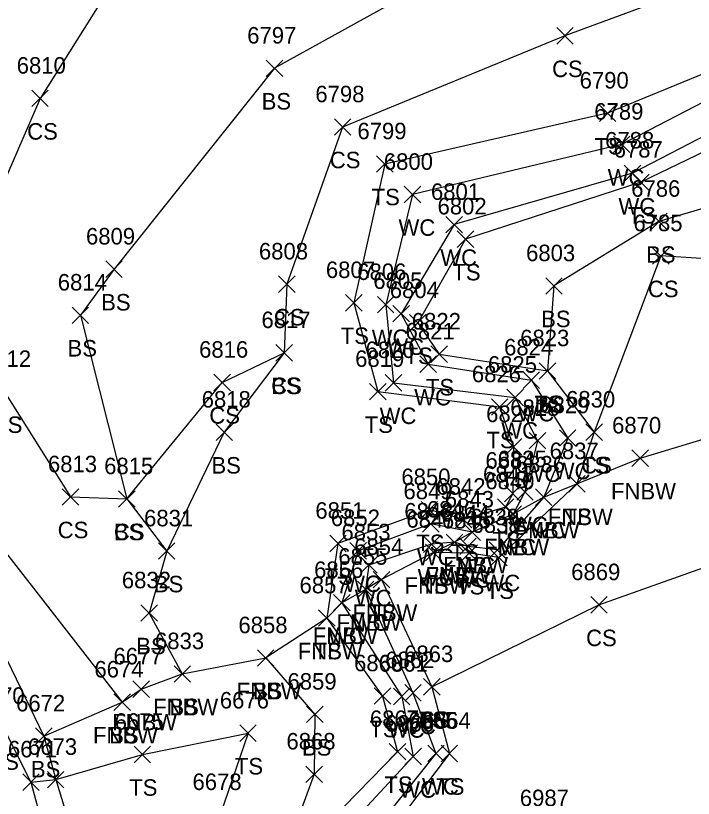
# Model space of a CAD drawing. Extents: x 1472233 to 1475777, y 540726 to 543442.
# Drawn here: x 1472654.9 to 1472737.1, y 541383 to 541477.9 of the extents above; entities that cross this region are included whole.
import ezdxf

# ---------------------------------------------------------------- set-up
doc = ezdxf.new("R2010")
doc.units = 0
for name, color, linetype in [('L_A', 7, 'Continuous'), ('L_I', 7, 'Continuous'), ('L_TIC', 7, 'Continuous'), ('LAWE', 7, 'Continuous'), ('LELB', 7, 'Continuous'), ('LFNC', 7, 'Continuous')]:
    doc.layers.add(name, color=color, linetype=linetype)

msp = doc.modelspace()

# ---------------------------------------------------------------- linework, layer by layer
at = {"layer": 'L_TIC'}
for points in [[(1472720.499, 541474.418), (1472722.499, 541476.418)], [(1472722.499, 541474.418), (1472720.499, 541476.418)], [(1472685.307, 541470.487), (1472687.307, 541472.487)], [(1472687.307, 541470.487), (1472685.307, 541472.487)], [(1472656.897, 541466.839), (1472658.897, 541468.839)], [(1472658.897, 541466.839), (1472656.897, 541468.839)], [(1472725.672, 541465.036), (1472727.672, 541467.036)], [(1472727.672, 541465.036), (1472725.672, 541467.036)], [(1472693.563, 541463.37), (1472695.563, 541465.37)], [(1472695.563, 541463.37), (1472693.563, 541465.37)], [(1472727.371, 541461.26), (1472729.371, 541463.26)], [(1472729.371, 541461.26), (1472727.371, 541463.26)], [(1472698.669, 541458.884), (1472700.669, 541460.884)], [(1472700.669, 541458.884), (1472698.669, 541460.884)], [(1472728.675, 541457.762), (1472730.675, 541459.762)], [(1472730.675, 541457.762), (1472728.675, 541459.762)], [(1472729.712, 541456.666), (1472731.712, 541458.666)], [(1472731.712, 541456.666), (1472729.712, 541458.666)], [(1472702.024, 541455.182), (1472704.024, 541457.182)], [(1472704.024, 541455.182), (1472702.024, 541457.182)], [(1472707.083, 541451.537), (1472709.083, 541453.537)], [(1472709.083, 541451.537), (1472707.083, 541453.537)], [(1472731.891, 541451.916), (1472733.891, 541453.916)], [(1472733.891, 541451.916), (1472731.891, 541453.916)], [(1472708.449, 541449.775), (1472710.449, 541451.775)], [(1472710.449, 541449.775), (1472708.449, 541451.775)], [(1472732.107, 541447.743), (1472734.107, 541449.743)], [(1472734.107, 541447.743), (1472732.107, 541449.743)], [(1472665.857, 541446.13), (1472667.857, 541448.13)], [(1472667.857, 541446.13), (1472665.857, 541448.13)], [(1472686.802, 541444.315), (1472688.802, 541446.315)], [(1472688.802, 541444.315), (1472686.802, 541446.315)], [(1472719.172, 541444.106), (1472721.172, 541446.106)], [(1472721.172, 541444.106), (1472719.172, 541446.106)], [(1472694.92, 541442.066), (1472696.92, 541444.066)], [(1472696.92, 541442.066), (1472694.92, 541444.066)], [(1472698.775, 541441.826), (1472700.775, 541443.826)], [(1472700.775, 541441.826), (1472698.775, 541443.826)], [(1472700.662, 541440.745), (1472702.662, 541442.745)], [(1472702.662, 541440.745), (1472700.662, 541442.745)], [(1472661.785, 541440.551), (1472663.785, 541442.551)], [(1472663.785, 541440.551), (1472661.785, 541442.551)], [(1472702.656, 541439.637), (1472704.656, 541441.637)], [(1472704.656, 541439.637), (1472702.656, 541441.637)], [(1472686.466, 541435.996), (1472688.466, 541437.996)], [(1472688.466, 541435.996), (1472686.466, 541437.996)], [(1472686.466, 541435.996), (1472688.466, 541437.996)], [(1472688.466, 541435.996), (1472686.466, 541437.996)], [(1472686.466, 541435.996), (1472688.466, 541437.996)], [(1472688.466, 541435.996), (1472686.466, 541437.996)], [(1472705.249, 541435.829), (1472707.249, 541437.829)], [(1472707.249, 541435.829), (1472705.249, 541437.829)], [(1472703.926, 541434.625), (1472705.926, 541436.625)], [(1472705.926, 541434.625), (1472703.926, 541436.625)], [(1472718.382, 541433.802), (1472720.382, 541435.802)], [(1472720.382, 541433.802), (1472718.382, 541435.802)], [(1472718.382, 541433.802), (1472720.382, 541435.802)], [(1472720.382, 541433.802), (1472718.382, 541435.802)], [(1472678.964, 541432.41), (1472680.964, 541434.41)], [(1472680.964, 541432.41), (1472678.964, 541434.41)], [(1472699.733, 541432.371), (1472701.733, 541434.371)], [(1472701.733, 541432.371), (1472699.733, 541434.371)], [(1472716.433, 541432.686), (1472718.433, 541434.686)], [(1472718.433, 541432.686), (1472716.433, 541434.686)], [(1472697.827, 541431.294), (1472699.827, 541433.294)], [(1472699.827, 541431.294), (1472697.827, 541433.294)], [(1472714.471, 541430.594), (1472716.471, 541432.594)], [(1472716.471, 541430.594), (1472714.471, 541432.594)], [(1472712.583, 541429.436), (1472714.583, 541431.436)], [(1472714.583, 541429.436), (1472712.583, 541431.436)], [(1472679.222, 541426.364), (1472681.222, 541428.364)], [(1472681.222, 541426.364), (1472679.222, 541428.364)], [(1472720.831, 541425.671), (1472722.831, 541427.671)], [(1472722.831, 541425.671), (1472720.831, 541427.671)], [(1472724.029, 541426.373), (1472726.029, 541428.373)], [(1472726.029, 541426.373), (1472724.029, 541428.373)], [(1472724.029, 541426.373), (1472726.029, 541428.373)], [(1472726.029, 541426.373), (1472724.029, 541428.373)], [(1472714.258, 541424.604), (1472716.258, 541426.604)], [(1472716.258, 541424.604), (1472714.258, 541426.604)], [(1472717.175, 541425.347), (1472719.175, 541427.347)], [(1472719.175, 541425.347), (1472717.175, 541427.347)], [(1472729.603, 541423.225), (1472731.603, 541425.225)], [(1472731.603, 541423.225), (1472729.603, 541425.225)], [(1472721.951, 541420.116), (1472723.951, 541422.116)], [(1472723.951, 541420.116), (1472721.951, 541422.116)], [(1472721.951, 541420.116), (1472723.951, 541422.116)], [(1472723.951, 541420.116), (1472721.951, 541422.116)], [(1472714.172, 541418.955), (1472716.172, 541420.955)], [(1472716.172, 541418.955), (1472714.172, 541420.955)], [(1472715.653, 541419.135), (1472717.653, 541421.135)], [(1472717.653, 541419.135), (1472715.653, 541421.135)], [(1472660.592, 541418.527), (1472662.592, 541420.527)], [(1472662.592, 541418.527), (1472660.592, 541420.527)], [(1472667.406, 541418.286), (1472669.406, 541420.286)], [(1472669.406, 541418.286), (1472667.406, 541420.286)], [(1472667.406, 541418.286), (1472669.406, 541420.286)], [(1472669.406, 541418.286), (1472667.406, 541420.286)], [(1472717.921, 541418.502), (1472719.921, 541420.502)], [(1472719.921, 541418.502), (1472717.921, 541420.502)], [(1472717.921, 541418.502), (1472719.921, 541420.502)], [(1472719.921, 541418.502), (1472717.921, 541420.502)], [(1472717.921, 541418.502), (1472719.921, 541420.502)], [(1472719.921, 541418.502), (1472717.921, 541420.502)], [(1472704.072, 541416.967), (1472706.072, 541418.967)], [(1472706.072, 541416.967), (1472704.072, 541418.967)], [(1472713.308, 541417.294), (1472715.308, 541419.294)], [(1472715.308, 541417.294), (1472713.308, 541419.294)], [(1472714.238, 541416.461), (1472716.238, 541418.461)], [(1472716.238, 541416.461), (1472714.238, 541418.461)], [(1472714.238, 541416.461), (1472716.238, 541418.461)], [(1472716.238, 541416.461), (1472714.238, 541418.461)], [(1472704.247, 541415.253), (1472706.247, 541417.253)], [(1472706.247, 541415.253), (1472704.247, 541417.253)], [(1472708.235, 541415.804), (1472710.235, 541417.804)], [(1472710.235, 541415.804), (1472708.235, 541417.804)], [(1472709.253, 541414.257), (1472711.253, 541416.257)], [(1472711.253, 541414.257), (1472709.253, 541416.257)], [(1472709.253, 541414.257), (1472711.253, 541416.257)], [(1472711.253, 541414.257), (1472709.253, 541416.257)], [(1472692.994, 541412.89), (1472694.994, 541414.89)], [(1472694.994, 541412.89), (1472692.994, 541414.89)], [(1472704.342, 541412.794), (1472706.342, 541414.794)], [(1472706.342, 541412.794), (1472704.342, 541414.794)], [(1472707.124, 541413.03), (1472709.124, 541415.03)], [(1472709.124, 541413.03), (1472707.124, 541415.03)], [(1472707.124, 541413.03), (1472709.124, 541415.03)], [(1472709.124, 541413.03), (1472707.124, 541415.03)], [(1472708.745, 541412.542), (1472710.745, 541414.542)], [(1472710.745, 541412.542), (1472708.745, 541414.542)], [(1472672.243, 541411.97), (1472674.243, 541413.97)], [(1472674.243, 541411.97), (1472672.243, 541413.97)], [(1472672.243, 541411.97), (1472674.243, 541413.97)], [(1472674.243, 541411.97), (1472672.243, 541413.97)], [(1472695.443, 541411.999), (1472697.443, 541413.999)], [(1472697.443, 541411.999), (1472695.443, 541413.999)], [(1472704.59, 541411.807), (1472706.59, 541413.807)], [(1472706.59, 541411.807), (1472704.59, 541413.807)], [(1472704.59, 541411.807), (1472706.59, 541413.807)], [(1472706.59, 541411.807), (1472704.59, 541413.807)], [(1472708.897, 541411.714), (1472710.897, 541413.714)], [(1472710.897, 541411.714), (1472708.897, 541413.714)], [(1472712.315, 541412.102), (1472714.315, 541414.102)], [(1472714.315, 541412.102), (1472712.315, 541414.102)], [(1472712.491, 541411.174), (1472714.491, 541413.174)], [(1472714.491, 541411.174), (1472712.491, 541413.174)], [(1472696.725, 541410.28), (1472698.725, 541412.28)], [(1472698.725, 541410.28), (1472696.725, 541412.28)], [(1472698.266, 541408.512), (1472700.266, 541410.512)], [(1472700.266, 541408.512), (1472698.266, 541410.512)], [(1472698.266, 541408.512), (1472700.266, 541410.512)], [(1472700.266, 541408.512), (1472698.266, 541410.512)], [(1472696.349, 541407.314), (1472698.349, 541409.314)], [(1472698.349, 541407.314), (1472696.349, 541409.314)], [(1472696.349, 541407.314), (1472698.349, 541409.314)], [(1472698.349, 541407.314), (1472696.349, 541409.314)], [(1472693.467, 541405.711), (1472695.467, 541407.711)], [(1472695.467, 541405.711), (1472693.467, 541407.711)], [(1472693.467, 541405.711), (1472695.467, 541407.711)], [(1472695.467, 541405.711), (1472693.467, 541407.711)], [(1472724.62, 541405.446), (1472726.62, 541407.446)], [(1472726.62, 541405.446), (1472724.62, 541407.446)], [(1472670.114, 541404.46), (1472672.114, 541406.46)], [(1472672.114, 541404.46), (1472670.114, 541406.46)], [(1472691.647, 541403.849), (1472693.647, 541405.849)], [(1472693.647, 541403.849), (1472691.647, 541405.849)], [(1472691.647, 541403.849), (1472693.647, 541405.849)], [(1472693.647, 541403.849), (1472691.647, 541405.849)], [(1472684.242, 541399.014), (1472686.242, 541401.014)], [(1472686.242, 541399.014), (1472684.242, 541401.014)], [(1472684.242, 541399.014), (1472686.242, 541401.014)], [(1472686.242, 541399.014), (1472684.242, 541401.014)], [(1472684.242, 541399.014), (1472686.242, 541401.014)], [(1472686.242, 541399.014), (1472684.242, 541401.014)], [(1472674.134, 541397.079), (1472676.134, 541399.079)], [(1472676.134, 541397.079), (1472674.134, 541399.079)], [(1472674.134, 541397.079), (1472676.134, 541399.079)], [(1472676.134, 541397.079), (1472674.134, 541399.079)], [(1472669.146, 541395.237), (1472671.146, 541397.237)], [(1472671.146, 541395.237), (1472669.146, 541397.237)], [(1472704.366, 541395.52), (1472706.366, 541397.52)], [(1472706.366, 541395.52), (1472704.366, 541397.52)], [(1472704.366, 541395.52), (1472706.366, 541397.52)], [(1472706.366, 541395.52), (1472704.366, 541397.52)], [(1472698.389, 541394.402), (1472700.389, 541396.402)], [(1472700.389, 541394.402), (1472698.389, 541396.402)], [(1472700.72, 541394.349), (1472702.72, 541396.349)], [(1472702.72, 541394.349), (1472700.72, 541396.349)], [(1472702.086, 541394.78), (1472704.086, 541396.78)], [(1472704.086, 541394.78), (1472702.086, 541396.78)], [(1472666.837, 541393.649), (1472668.837, 541395.649)], [(1472668.837, 541393.649), (1472666.837, 541395.649)], [(1472666.837, 541393.649), (1472668.837, 541395.649)], [(1472668.837, 541393.649), (1472666.837, 541395.649)], [(1472690.197, 541392.178), (1472692.197, 541394.178)], [(1472692.197, 541392.178), (1472690.197, 541394.178)], [(1472657.347, 541389.54), (1472659.347, 541391.54)], [(1472659.347, 541389.54), (1472657.347, 541391.54)], [(1472657.347, 541389.54), (1472659.347, 541391.54)], [(1472659.347, 541389.54), (1472657.347, 541391.54)], [(1472682.094, 541389.892), (1472684.094, 541391.892)], [(1472684.094, 541389.892), (1472682.094, 541391.892)], [(1472700.215, 541387.651), (1472702.215, 541389.651)], [(1472702.215, 541387.651), (1472700.215, 541389.651)], [(1472669.293, 541387.311), (1472671.293, 541389.311)], [(1472671.293, 541387.311), (1472669.293, 541389.311)], [(1472702.113, 541387.078), (1472704.113, 541389.078)], [(1472704.113, 541387.078), (1472702.113, 541389.078)], [(1472704.871, 541387.45), (1472706.871, 541389.45)], [(1472706.871, 541387.45), (1472704.871, 541389.45)], [(1472706.494, 541387.433), (1472708.494, 541389.433)], [(1472708.494, 541387.433), (1472706.494, 541389.433)], [(1472690.107, 541384.919), (1472692.107, 541386.919)], [(1472692.107, 541384.919), (1472690.107, 541386.919)], [(1472655.792, 541383.967), (1472657.792, 541385.967)], [(1472657.792, 541383.967), (1472655.792, 541385.967)], [(1472655.792, 541383.967), (1472657.792, 541385.967)], [(1472657.792, 541383.967), (1472655.792, 541385.967)], [(1472658.79, 541384.271), (1472660.79, 541386.271)], [(1472660.79, 541384.271), (1472658.79, 541386.271)], [(1472658.79, 541384.271), (1472660.79, 541386.271)], [(1472660.79, 541384.271), (1472658.79, 541386.271)]]:
    msp.add_lwpolyline(points, dxfattribs=at)
at = {"layer": 'LAWE'}
for points in [[(1472778.929, 541490.66), (1472748.228, 541472.544), (1472728.371, 541462.26), (1472703.024, 541456.182), (1472699.775, 541442.826), (1472700.733, 541433.371), (1472715.471, 541431.594), (1472718.175, 541426.347), (1472716.653, 541420.135), (1472715.238, 541417.461), (1472710.253, 541415.257), (1472705.247, 541416.253), (1472696.443, 541412.999), (1472694.467, 541406.711), (1472701.72, 541395.349), (1472703.113, 541388.078), (1472688.036, 541371.772), (1472681.627, 541359.725), (1472680.599, 541356.394), (1472682.091, 541354.455)], [(1472782.301, 541487.238), (1472749.952, 541469.272), (1472729.675, 541458.762), (1472708.083, 541452.537), (1472701.662, 541441.745), (1472704.926, 541435.625), (1472717.433, 541433.686), (1472721.831, 541426.671), (1472718.921, 541419.502), (1472713.315, 541413.102), (1472709.745, 541413.542), (1472708.124, 541414.03), (1472705.342, 541413.794), (1472697.725, 541411.28), (1472697.349, 541408.314), (1472703.086, 541395.78), (1472705.871, 541388.45), (1472690.162, 541368.758), (1472683.844, 541359.568), (1472682.091, 541354.455)]]:
    msp.add_lwpolyline(points, dxfattribs=at)
at = {"layer": 'LELB'}
for points in [[(1472484.337, 541840.418), (1472508.515, 541798.696), (1472519.34, 541760.356), (1472543.644, 541727.265), (1472543.236, 541714.999), (1472560.459, 541670.843), (1472572.875, 541630.902), (1472574.193, 541601.925), (1472592.342, 541551.172), (1472612.272, 541501.361), (1472628.637, 541456.141), (1472641.026, 541420.938), (1472653.513, 541391.457), (1472656.792, 541384.967), (1472662.925, 541362.196), (1472669.181, 541346.613), (1472674.205, 541333.47)], [(1472647.141, 541711.101), (1472679.82, 541710.286), (1472719.378, 541695.475), (1472750.032, 541634.638), (1472756.432, 541622.869), (1472779.444, 541600.177), (1472777.725, 541574.008), (1472763.606, 541565.878), (1472741.507, 541564.114), (1472730.888, 541554.698), (1472748.864, 541515.071), (1472739.186, 541496.243), (1472714.818, 541487.3), (1472686.307, 541471.487), (1472666.857, 541447.13), (1472662.785, 541441.551), (1472668.406, 541419.286), (1472673.243, 541412.97), (1472671.114, 541405.46), (1472675.134, 541398.079)], [(1472540.253, 541666.598), (1472558.147, 541629.072), (1472569.042, 541603.361), (1472584.13, 541563.55), (1472589.422, 541549.678), (1472609.632, 541500.173), (1472628.637, 541456.141), (1472643.164, 541421.948), (1472658.347, 541390.54), (1472659.79, 541385.271), (1472666.399, 541363.568), (1472670.678, 541348.003), (1472676.957, 541338.562), (1472681.263, 541333.227)], [(1472784.517, 541539.162), (1472780.356, 541508.767), (1472777.862, 541491.625), (1472747.413, 541474.577), (1472726.672, 541466.036), (1472699.669, 541459.884), (1472695.92, 541443.066), (1472698.827, 541432.294), (1472713.583, 541430.436), (1472715.258, 541425.604), (1472715.172, 541419.955), (1472714.308, 541418.294), (1472709.235, 541416.804), (1472705.072, 541417.967), (1472693.994, 541413.89), (1472692.647, 541404.849), (1472699.389, 541395.402), (1472701.215, 541388.651), (1472686.615, 541373.687), (1472678.12, 541362.072), (1472676.711, 541357.719), (1472677.168, 541353.025)], [(1472748.864, 541515.071), (1472733.367, 541506.202), (1472712.894, 541502.149), (1472673.024, 541491.92), (1472657.897, 541467.839), (1472650.156, 541450.02), (1472653.603, 541432.287), (1472661.592, 541419.527), (1472668.406, 541419.286), (1472679.964, 541433.41), (1472687.466, 541436.996)], [(1472780.356, 541508.767), (1472769.679, 541499.255), (1472745.376, 541484.254), (1472721.499, 541475.418), (1472694.563, 541464.37), (1472687.802, 541445.315), (1472687.466, 541436.996)], [(1472925.295, 541441.523), (1472893.294, 541457.473), (1472876.505, 541468.464), (1472859.183, 541480.369), (1472847.039, 541490.766), (1472827.545, 541484.237), (1472811.006, 541499.694), (1472805.78, 541497.181), (1472802.282, 541501.032), (1472791.312, 541499.162), (1472786.286, 541486.348), (1472750.988, 541467.446), (1472730.712, 541457.666), (1472709.449, 541450.775), (1472703.656, 541440.637), (1472706.249, 541436.829), (1472719.382, 541434.802), (1472725.029, 541427.373), (1472722.951, 541421.116), (1472713.491, 541412.174), (1472709.897, 541412.714), (1472705.59, 541412.807)], [(1472859.183, 541480.369), (1472846.199, 541484.968), (1472822.323, 541462.69), (1472791.009, 541464.291), (1472753.798, 541459.11), (1472732.891, 541452.916), (1472720.172, 541445.106), (1472719.382, 541434.802)], [(1472791.009, 541464.291), (1472752.671, 541447.461), (1472733.107, 541448.743), (1472725.029, 541427.373)], [(1472687.466, 541436.996), (1472680.222, 541427.364), (1472673.243, 541412.97)], [(1472705.366, 541396.52), (1472725.62, 541406.446), (1472760.69, 541418.942), (1472800.648, 541413.903), (1472841.082, 541414.502), (1472876.745, 541406.379), (1472902.494, 541410.176), (1472943.939, 541402.968)], [(1472699.266, 541409.512), (1472705.366, 541396.52), (1472707.494, 541388.433), (1472691.453, 541367.272), (1472685.9, 541358.223), (1472685.45, 541352.662), (1472682.886, 541351.272), (1472677.168, 541353.025)], [(1472685.242, 541400.014), (1472691.197, 541393.178), (1472691.107, 541385.919), (1472686.615, 541373.687)], [(1472658.347, 541390.54), (1472667.837, 541394.649)], [(1472656.792, 541384.967), (1472659.79, 541385.271), (1472670.293, 541388.311), (1472683.094, 541390.892), (1472679.725, 541381.005), (1472674.497, 541373.689), (1472671.43, 541364.216), (1472666.399, 541363.568)]]:
    msp.add_lwpolyline(points, dxfattribs=at)
at = {"layer": 'LFNC'}
for points in [[(1472546.469, 541665.224), (1472562.006, 541628.055), (1472574.193, 541601.925), (1472596.837, 541552.463), (1472613.94, 541502.194), (1472632.528, 541457.544), (1472645.296, 541423.599), (1472667.837, 541394.649), (1472670.146, 541396.237), (1472675.134, 541398.079), (1472685.242, 541400.014)], [(1472718.921, 541419.502), (1472722.951, 541421.116), (1472730.603, 541424.225), (1472759.357, 541432.906), (1472805.241, 541428.723), (1472845.191, 541425.042), (1472881.525, 541420.884), (1472903.5, 541419.638), (1472946.074, 541415.682)], [(1472718.921, 541419.502), (1472715.238, 541417.461), (1472710.253, 541415.257), (1472708.124, 541414.03), (1472705.59, 541412.807), (1472699.266, 541409.512), (1472697.349, 541408.314), (1472694.467, 541406.711), (1472692.647, 541404.849), (1472685.242, 541400.014)]]:
    msp.add_lwpolyline(points, dxfattribs=at)

# ---------------------------------------------------------------- texts
at = {"layer": 'L_A'}
for s, p in [('CS', (1472719.94, 541470.418)), ('BS', (1472684.748, 541466.487)), ('CS', (1472656.338, 541462.839)), ('TS', (1472725.081, 541461.036)), ('CS', (1472693.004, 541459.37)), ('WC', (1472726.678, 541457.26)), ('TS', (1472698.078, 541454.884)), ('WC', (1472727.982, 541453.762)), ('TS', (1472729.121, 541452.666)), ('WC', (1472701.331, 541451.182)), ('WC', (1472706.39, 541447.537)), ('BS', (1472731.332, 541447.916)), ('TS', (1472707.859, 541445.775)), ('CS', (1472731.548, 541443.743)), ('BS', (1472665.298, 541442.13)), ('CS', (1472686.242, 541440.315)), ('BS', (1472718.613, 541440.106)), ('TS', (1472694.329, 541438.066)), ('WC', (1472698.082, 541437.826)), ('BS', (1472661.226, 541436.551)), ('WC', (1472699.969, 541436.745)), ('TS', (1472702.066, 541435.637)), ('CS', (1472685.907, 541431.996)), ('CS', (1472685.907, 541431.996)), ('BS', (1472685.907, 541431.996)), ('TS', (1472704.658, 541431.829)), ('WC', (1472703.233, 541430.625)), ('TS', (1472717.791, 541429.802)), ('BS', (1472717.823, 541429.802)), ('CS', (1472678.405, 541428.41)), ('WC', (1472699.04, 541428.371)), ('WC', (1472715.741, 541428.686)), ('CS', (1472652.044, 541427.287)), ('TS', (1472697.236, 541427.294)), ('WC', (1472713.778, 541426.594)), ('TS', (1472711.992, 541425.436)), ('BS', (1472678.663, 541422.364)), ('WC', (1472720.138, 541421.671)), ('TS', (1472723.439, 541422.373)), ('CS', (1472723.47, 541422.373)), ('WC', (1472716.483, 541421.347)), ('TS', (1472713.667, 541420.604)), ('FNBW', (1472727.076, 541419.225)), ('FNBW', (1472719.423, 541416.116)), ('TS', (1472721.36, 541416.116)), ('WC', (1472714.96, 541415.135)), ('CS', (1472660.033, 541414.527)), ('CS', (1472666.847, 541414.286)), ('BS', (1472666.847, 541414.286)), ('TS', (1472713.582, 541414.955)), ('FNBW', (1472715.394, 541414.502)), ('FNBW', (1472715.394, 541414.502)), ('WC', (1472717.228, 541414.502)), ('TS', (1472712.718, 541413.294)), ('TS', (1472703.482, 541412.967)), ('FNBW', (1472711.711, 541412.461)), ('WC', (1472713.546, 541412.461)), ('WC', (1472703.554, 541411.253)), ('TS', (1472707.644, 541411.804)), ('WC', (1472708.56, 541410.257)), ('FNBW', (1472706.725, 541410.257)), ('TS', (1472692.404, 541408.89)), ('WC', (1472703.649, 541408.794)), ('FNBW', (1472704.596, 541409.03)), ('WC', (1472706.431, 541409.03)), ('WC', (1472708.052, 541408.542)), ('BS', (1472671.684, 541407.97)), ('BS', (1472671.684, 541407.97)), ('WC', (1472694.75, 541407.999)), ('FNBW', (1472702.062, 541407.807)), ('TS', (1472703.999, 541407.807)), ('TS', (1472708.307, 541407.714)), ('WC', (1472711.622, 541408.102)), ('TS', (1472711.901, 541407.174)), ('WC', (1472696.032, 541406.28)), ('FNBW', (1472695.739, 541404.512)), ('TS', (1472697.676, 541404.512)), ('FNBW', (1472693.821, 541403.314)), ('WC', (1472695.656, 541403.314)), ('FNBW', (1472690.939, 541401.711)), ('WC', (1472692.774, 541401.711)), ('CS', (1472724.061, 541401.446)), ('BS', (1472669.555, 541400.46)), ('FNBW', (1472689.119, 541399.849)), ('TS', (1472691.056, 541399.849)), ('FNBW', (1472681.714, 541395.014)), ('FNBW', (1472681.714, 541395.014)), ('BS', (1472683.683, 541395.014)), ('FNBW', (1472671.606, 541393.079)), ('BS', (1472673.575, 541393.079)), ('TS', (1472703.775, 541391.52)), ('CS', (1472703.807, 541391.52)), ('FNBW', (1472666.618, 541391.237)), ('TS', (1472697.798, 541390.402)), ('WC', (1472700.027, 541390.349)), ('WC', (1472701.393, 541390.78)), ('FNBW', (1472664.31, 541389.649)), ('BS', (1472666.278, 541389.649)), ('BS', (1472689.637, 541388.178)), ('TS', (1472651.923, 541386.457)), ('TS', (1472681.504, 541385.892)), ('BS', (1472656.788, 541385.54)), ('BS', (1472656.788, 541385.54)), ('TS', (1472668.703, 541383.311)), ('TS', (1472699.625, 541383.651)), ('WC', (1472701.42, 541383.078)), ('WC', (1472704.178, 541383.45)), ('TS', (1472705.904, 541383.433))]:
    msp.add_text(s, height=2, dxfattribs=at).set_placement(p)
at = {"layer": 'L_I'}
for s, p in [('6797', (1472683, 541474.487)), ('6810', (1472655.07, 541470.839)), ('6790', (1472723.278, 541469.036)), ('6798', (1472691.256, 541467.37)), ('6789', (1472725.056, 541465.26)), ('6799', (1472696.354, 541462.884)), ('6788', (1472726.368, 541461.762)), ('6787', (1472727.405, 541460.666)), ('6800', (1472699.552, 541459.182)), ('6786', (1472729.528, 541455.916)), ('6801', (1472705.264, 541455.537)), ('6802', (1472706.063, 541453.775)), ('6785', (1472729.8, 541451.743)), ('6809', (1472663.463, 541450.13)), ('6808', (1472684.416, 541448.315)), ('6803', (1472716.787, 541448.106)), ('6807', (1472692.534, 541446.066)), ('6806', (1472696.334, 541445.826)), ('6814', (1472660.045, 541444.551)), ('6805', (1472698.276, 541444.745)), ('6804', (1472700.271, 541443.637)), ('6817', (1472684.726, 541439.996)), ('6817', (1472684.726, 541439.996)), ('6817', (1472684.726, 541439.996)), ('6822', (1472702.942, 541439.829)), ('6821', (1472702.186, 541438.625)), ('6823', (1472716.075, 541437.802)), ('6823', (1472716.075, 541437.802)), ('6816', (1472677.169, 541436.41)), ('6820', (1472697.339, 541436.371)), ('6824', (1472714.126, 541436.686)), ('6812', (1472650.863, 541435.287)), ('6819', (1472696.079, 541435.294)), ('6825', (1472712.164, 541434.594)), ('6826', (1472710.221, 541433.436)), ('6818', (1472677.482, 541430.364)), ('6830', (1472721.635, 541430.373)), ('6830', (1472721.635, 541430.373)), ('6828', (1472714.868, 541429.347)), ('6829', (1472718.516, 541429.671)), ('6827', (1472711.951, 541428.604)), ('6870', (1472727.21, 541427.225)), ('6837', (1472719.643, 541424.116)), ('6837', (1472719.643, 541424.116)), ('6834', (1472711.865, 541422.955)), ('6835', (1472713.346, 541423.135)), ('6813', (1472658.852, 541422.527)), ('6815', (1472665.666, 541422.286)), ('6815', (1472665.666, 541422.286)), ('6836', (1472715.559, 541422.502)), ('6836', (1472715.559, 541422.502)), ('6836', (1472715.559, 541422.502)), ('6850', (1472701.679, 541420.967)), ('6841', (1472711.568, 541421.294)), ('6842', (1472705.927, 541419.804)), ('6840', (1472711.845, 541420.461)), ('6840', (1472711.845, 541420.461)), ('6849', (1472701.932, 541419.253)), ('6843', (1472706.946, 541418.257)), ('6843', (1472706.946, 541418.257)), ('6846', (1472704.762, 541417.03)), ('6846', (1472704.762, 541417.03)), ('6831', (1472670.503, 541415.97)), ('6831', (1472670.503, 541415.97)), ('6851', (1472691.254, 541416.89)), ('6852', (1472693.135, 541415.999)), ('6848', (1472702.034, 541416.794)), ('6844', (1472706.438, 541416.542)), ('6839', (1472710, 541416.102)), ('6847', (1472702.283, 541415.807)), ('6847', (1472702.283, 541415.807)), ('6845', (1472706.59, 541415.714)), ('6838', (1472710.184, 541415.174)), ('6853', (1472694.418, 541414.28)), ('6854', (1472695.959, 541412.512)), ('6854', (1472695.959, 541412.512)), ('6855', (1472694.041, 541411.314)), ('6855', (1472694.041, 541411.314)), ('6856', (1472691.105, 541409.711)), ('6856', (1472691.105, 541409.711)), ('6869', (1472722.257, 541409.446)), ('6832', (1472667.807, 541408.46)), ('6857', (1472689.34, 541407.849)), ('6857', (1472689.34, 541407.849)), ('6858', (1472681.935, 541403.014)), ('6858', (1472681.935, 541403.014)), ('6858', (1472681.935, 541403.014)), ('6833', (1472671.827, 541401.079)), ('6833', (1472671.827, 541401.079)), ('6677', (1472666.791, 541399.237)), ('6863', (1472702.011, 541399.52)), ('6863', (1472702.011, 541399.52)), ('6860', (1472695.948, 541398.402)), ('6861', (1472698.932, 541398.349)), ('6862', (1472699.732, 541398.78)), ('6674', (1472664.483, 541397.649)), ('6674', (1472664.483, 541397.649)), ('6859', (1472687.882, 541396.178)), ('6670', (1472650.072, 541394.457)), ('6672', (1472654.993, 541393.54)), ('6672', (1472654.993, 541393.54)), ('6676', (1472679.685, 541393.892)), ('6675', (1472666.939, 541391.311)), ('6867', (1472697.861, 541391.651)), ('6865', (1472702.517, 541391.45)), ('6864', (1472704.14, 541391.433)), ('6866', (1472699.704, 541391.078)), ('6868', (1472687.753, 541388.919)), ('6671', (1472654.004, 541387.967)), ('6671', (1472654.004, 541387.967)), ('6673', (1472656.435, 541388.271)), ('6673', (1472656.435, 541388.271)), ('6678', (1472676.371, 541384.005)), ('6987', (1472716.031, 541382.052))]:
    msp.add_text(s, height=2, dxfattribs=at).set_placement(p)

doc.saveas('drawing.dxf')
